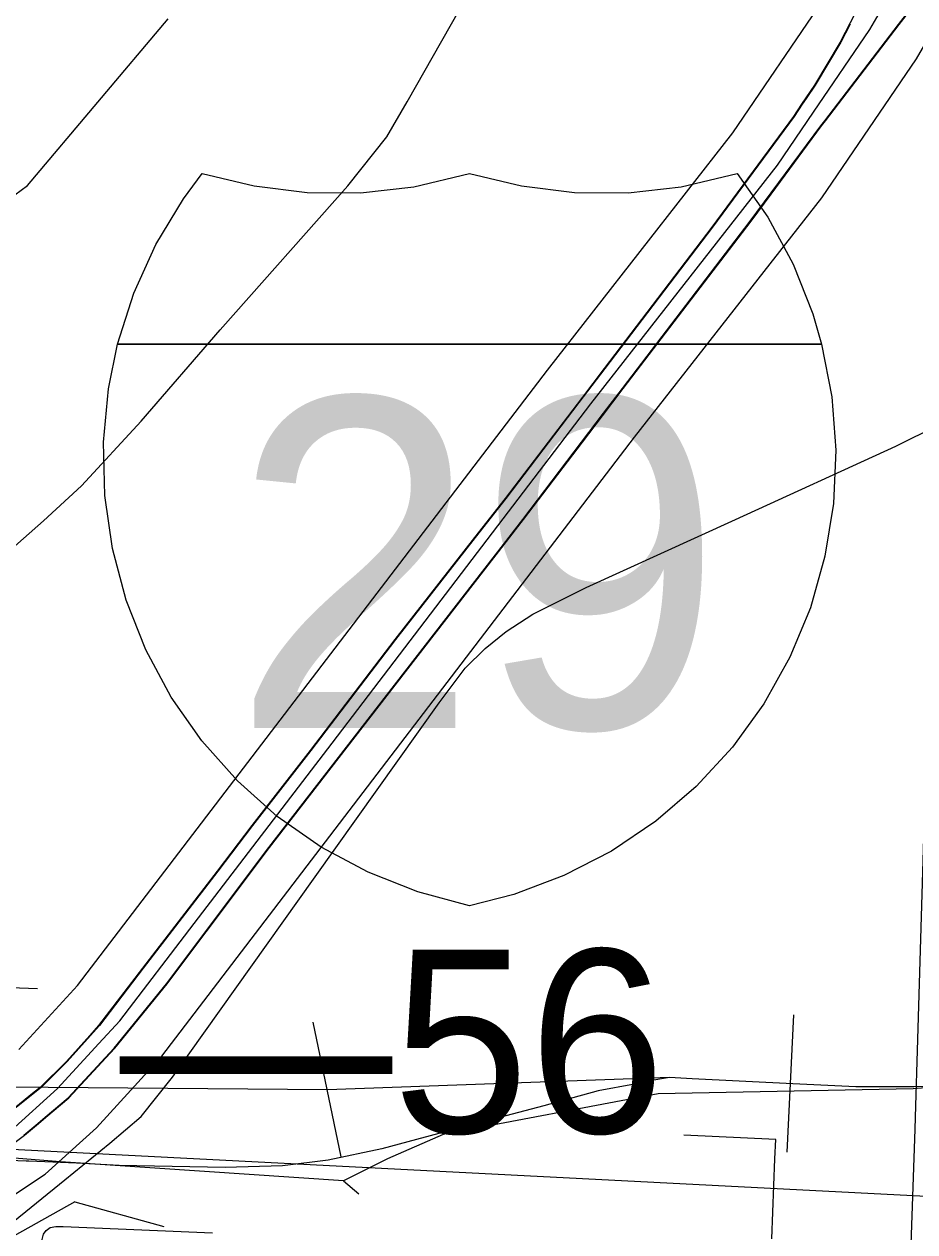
# Model space of a CAD drawing. Extents: x -132.8 to -73.3, y -60 to -26.
# Drawn here: x -123.684 to -123.198, y -48.29 to -47.631 of the extents above; entities that cross this region are included whole.
import ezdxf

# ---------------------------------------------------------------- set-up
doc = ezdxf.new("R2010")
doc.units = 0
for name, color, linetype in [('tdCoCityStreetMajor', 7, 'Continuous'), ('tdCoCityStreetMinor', 7, 'Continuous'), ('tdCoDivCarto', 7, 'Continuous'), ('tdCoHydroRiver', 7, 'Continuous'), ('tdCoInt', 7, 'Continuous'), ('tdCoIntCL', 7, 'Continuous'), ('tdCoIntRte', 7, 'Continuous'), ('tdCoPrimary', 7, 'Continuous'), ('tdCoRRCL', 7, 'Continuous'), ('tdCoSectLine', 7, 'Continuous'), ('tdCoShieldInt', 7, 'Continuous'), ('tdCoStrucDivPri', 7, 'Continuous'), ('tdStHwyIntRefPost1', 7, 'Continuous')]:
    doc.layers.add(name, color=color, linetype=linetype)

msp = doc.modelspace()

# ---------------------------------------------------------------- linework, layer by layer
at = {"layer": 'tdCoCityStreetMajor'}
for points in [[(-123.69173, -47.91835), (-123.67298, -47.90183), (-123.65227, -47.88259), (-123.61972, -47.84733), (-123.57656, -47.79751), (-123.50702, -47.71909), (-123.48581, -47.69221), (-123.47471, -47.67322), (-123.42243, -47.58124)], [(-123.69225, -48.2864), (-123.66141, -48.26132), (-123.63676, -48.24127), (-123.61974, -48.22672), (-123.60273, -48.20526), (-123.5248, -48.09602), (-123.45723, -48.00107), (-123.44293, -47.98208), (-123.43208, -47.97148), (-123.42073, -47.96211), (-123.40618, -47.95274), (-123.37708, -47.93819), (-123.29561, -47.90096), (-123.20816, -47.861), (-123.18498, -47.84965)], [(-123.18498, -47.84965), (-123.18574, -47.87029), (-123.18595, -47.87708), (-123.18796, -47.94132), (-123.1919, -48.03404), (-123.19201, -48.0376), (-123.19366, -48.09314), (-123.19655, -48.19066), (-123.19744, -48.22085), (-123.19782, -48.23354), (-123.19991, -48.29655), (-123.20103, -48.33021), (-123.20155, -48.35768), (-123.20226, -48.39433), (-123.2032, -48.42114), (-123.20473, -48.46437), (-123.20534, -48.48328), (-123.20733, -48.54518), (-123.20793, -48.56375), (-123.20933, -48.60775), (-123.20966, -48.618), (-123.21138, -48.65894), (-123.21182, -48.67044)]]:
    msp.add_lwpolyline(points, dxfattribs=at)
at = {"layer": 'tdCoCityStreetMinor'}
for points in [[(-123.93454, -48.14719), (-123.92641, -48.14654), (-123.91581, -48.14605), (-123.79522, -48.15246), (-123.67635, -48.1569)], [(-123.27569, -48.29348), (-123.27404, -48.2498), (-123.27361, -48.23916), (-123.32383, -48.23691)], [(-123.67577, -48.34511), (-123.67407, -48.29881), (-123.67382, -48.29381), (-123.67304, -48.29086), (-123.67154, -48.28886), (-123.67148, -48.28879), (-123.66932, -48.28732), (-123.66637, -48.28671), (-123.66231, -48.28662), (-123.58075, -48.29009)]]:
    msp.add_lwpolyline(points, dxfattribs=at)
at = {"layer": 'tdCoDivCarto'}
for p, q in [((-123.24253, -47.67832), (-123.20623, -47.63104)), ((-123.23298, -47.63081), (-123.23812, -47.64066)), ((-123.20623, -47.63104), (-123.20314, -47.62696)), ((-123.23812, -47.64066), (-123.25218, -47.66409)), ((-123.25218, -47.66409), (-123.25701, -47.67133)), ((-123.25915, -47.67454), (-123.26352, -47.6811)), ((-123.25701, -47.67133), (-123.25915, -47.67454)), ((-123.25701, -47.67133), (-123.25915, -47.67454)), ((-123.26352, -47.6811), (-123.30816, -47.74152)), ((-123.24864, -47.68628), (-123.24655, -47.68356)), ((-123.24655, -47.68356), (-123.24253, -47.67832)), ((-123.24655, -47.68356), (-123.24253, -47.67832)), ((-123.27616, -47.7235), (-123.24864, -47.68628)), ((-123.28711, -47.73831), (-123.27616, -47.7235)), ((-123.30816, -47.74152), (-123.36685, -47.81871)), ((-123.3569, -47.82956), (-123.28711, -47.73831)), ((-123.36685, -47.81871), (-123.38697, -47.84508)), ((-123.36819, -47.84444), (-123.3569, -47.82956)), ((-123.38697, -47.84508), (-123.42085, -47.88948)), ((-123.37911, -47.85883), (-123.3682, -47.84445)), ((-123.37911, -47.85883), (-123.3682, -47.84445)), ((-123.3682, -47.84445), (-123.36819, -47.84444)), ((-123.3682, -47.84445), (-123.36819, -47.84444)), ((-123.41116, -47.90108), (-123.37911, -47.85883)), ((-123.42085, -47.88948), (-123.43758, -47.91087)), ((-123.42174, -47.91471), (-123.41116, -47.90108)), ((-123.43758, -47.91087), (-123.48103, -47.96643)), ((-123.48563, -47.99701), (-123.42174, -47.91471)), ((-123.48103, -47.96643), (-123.52714, -48.02709)), ((-123.54975, -48.07987), (-123.48563, -47.99701)), ((-123.52714, -48.02709), (-123.55895, -48.06803)), ((-123.55895, -48.06803), (-123.57458, -48.08852)), ((-123.58427, -48.12599), (-123.54975, -48.07987)), ((-123.57458, -48.08852), (-123.57794, -48.09294)), ((-123.57794, -48.09294), (-123.61863, -48.14571)), ((-123.60548, -48.15434), (-123.58427, -48.12599)), ((-123.61863, -48.14571), (-123.64255, -48.17703)), ((-123.63409, -48.18936), (-123.60548, -48.15434)), ((-123.64255, -48.17703), (-123.64736, -48.18244)), ((-123.64736, -48.18244), (-123.66006, -48.19676)), ((-123.63668, -48.19215), (-123.63409, -48.18936)), ((-123.66006, -48.19676), (-123.67437, -48.21081)), ((-123.65924, -48.21649), (-123.63668, -48.19215)), ((-123.67437, -48.21081), (-123.68778, -48.22152)), ((-123.67167, -48.22701), (-123.65924, -48.21649)), ((-123.68341, -48.23695), (-123.67572, -48.23044)), ((-123.67572, -48.23044), (-123.67167, -48.22701)), ((-123.70241, -48.25109), (-123.68341, -48.23695))]:
    msp.add_line(p, q, dxfattribs=at)
for points in [[(-123.24655, -47.68356), (-123.20623, -47.63104), (-123.19817, -47.62037), (-123.17885, -47.59479), (-123.17567, -47.59051), (-123.16162, -47.57166), (-123.16085, -47.57062), (-123.14679, -47.54793), (-123.13619, -47.5287), (-123.12484, -47.50355), (-123.12166, -47.49281)], [(-123.23298, -47.63081), (-123.23812, -47.64066), (-123.25218, -47.66409), (-123.25701, -47.67133)], [(-123.23298, -47.63081), (-123.23812, -47.64066), (-123.25218, -47.66409), (-123.25701, -47.67133)], [(-123.23298, -47.63081), (-123.23812, -47.64066), (-123.25218, -47.66409), (-123.25701, -47.67133)], [(-123.24253, -47.67832), (-123.20623, -47.63104), (-123.20314, -47.62696)], [(-123.24253, -47.67832), (-123.20623, -47.63104), (-123.20314, -47.62696)], [(-123.25915, -47.67454), (-123.26352, -47.6811), (-123.30816, -47.74152), (-123.36685, -47.81871), (-123.38097, -47.83721)], [(-123.25915, -47.67454), (-123.26352, -47.6811), (-123.30816, -47.74152), (-123.36685, -47.81871), (-123.38097, -47.83721)], [(-123.25915, -47.67454), (-123.26352, -47.6811), (-123.30816, -47.74152), (-123.36685, -47.81871), (-123.38097, -47.83721)], [(-123.25701, -47.67133), (-123.25915, -47.67454)], [(-123.25701, -47.67133), (-123.25915, -47.67454)], [(-123.27616, -47.7235), (-123.24864, -47.68628), (-123.24655, -47.68356)], [(-123.27616, -47.7235), (-123.24864, -47.68628), (-123.24655, -47.68356)], [(-123.27616, -47.7235), (-123.24864, -47.68628), (-123.24655, -47.68356)], [(-123.24655, -47.68356), (-123.24253, -47.67832)], [(-123.36819, -47.84444), (-123.3569, -47.82956), (-123.28711, -47.73831), (-123.27616, -47.7235)], [(-123.36819, -47.84444), (-123.3569, -47.82956), (-123.28711, -47.73831), (-123.27616, -47.7235)], [(-123.36819, -47.84444), (-123.3569, -47.82956), (-123.28711, -47.73831), (-123.27616, -47.7235)], [(-123.38097, -47.83721), (-123.42085, -47.88948), (-123.43758, -47.91087)], [(-123.38097, -47.83721), (-123.42085, -47.88948), (-123.43758, -47.91087)], [(-123.38097, -47.83721), (-123.42085, -47.88948), (-123.43758, -47.91087)], [(-123.42174, -47.91471), (-123.41116, -47.90108), (-123.36819, -47.84444)], [(-123.42174, -47.91471), (-123.41116, -47.90108), (-123.36819, -47.84444)], [(-123.42174, -47.91471), (-123.41116, -47.90108), (-123.37911, -47.85883)], [(-123.43758, -47.91087), (-123.48103, -47.96643), (-123.52714, -48.02709), (-123.55895, -48.06803), (-123.57794, -48.09294), (-123.61863, -48.14571), (-123.64255, -48.17703), (-123.64736, -48.18244)], [(-123.43758, -47.91087), (-123.48103, -47.96643), (-123.52714, -48.02709), (-123.55895, -48.06803), (-123.57794, -48.09294), (-123.61863, -48.14571), (-123.64255, -48.17703), (-123.64736, -48.18244)], [(-123.43758, -47.91087), (-123.48103, -47.96643), (-123.52714, -48.02709), (-123.55895, -48.06803), (-123.57458, -48.08852)], [(-123.58427, -48.12599), (-123.54975, -48.07987), (-123.48563, -47.99701), (-123.42174, -47.91471)], [(-123.58427, -48.12599), (-123.54975, -48.07987), (-123.48563, -47.99701), (-123.42174, -47.91471)], [(-123.58427, -48.12599), (-123.54975, -48.07987), (-123.48563, -47.99701), (-123.42174, -47.91471)], [(-123.57458, -48.08852), (-123.57794, -48.09294), (-123.61863, -48.14571), (-123.64255, -48.17703), (-123.64736, -48.18244)], [(-123.63668, -48.19215), (-123.63409, -48.18936), (-123.60548, -48.15434), (-123.58427, -48.12599)], [(-123.63668, -48.19215), (-123.63409, -48.18936), (-123.60548, -48.15434), (-123.58427, -48.12599)], [(-123.63668, -48.19215), (-123.63409, -48.18936), (-123.60548, -48.15434), (-123.58427, -48.12599)], [(-123.64736, -48.18244), (-123.66006, -48.19676), (-123.67437, -48.21081), (-123.68778, -48.22152), (-123.69508, -48.22734), (-123.69751, -48.22895)], [(-123.64736, -48.18244), (-123.66006, -48.19676), (-123.67437, -48.21081), (-123.68778, -48.22152), (-123.69508, -48.22734), (-123.69751, -48.22895)], [(-123.64736, -48.18244), (-123.66006, -48.19676), (-123.67437, -48.21081), (-123.68778, -48.22152), (-123.69508, -48.22734), (-123.69751, -48.22895)], [(-123.67572, -48.23044), (-123.67167, -48.22701), (-123.65924, -48.21649), (-123.63668, -48.19215)], [(-123.67572, -48.23044), (-123.67167, -48.22701), (-123.65924, -48.21649), (-123.63668, -48.19215)], [(-123.67572, -48.23044), (-123.67167, -48.22701), (-123.65924, -48.21649), (-123.63668, -48.19215)], [(-123.70557, -48.25307), (-123.70363, -48.252), (-123.70241, -48.25109), (-123.68341, -48.23695), (-123.67572, -48.23044)], [(-123.70557, -48.25307), (-123.70363, -48.252), (-123.70241, -48.25109), (-123.68341, -48.23695), (-123.67572, -48.23044)], [(-123.70557, -48.25307), (-123.70363, -48.252), (-123.70241, -48.25109), (-123.68341, -48.23695), (-123.67572, -48.23044)]]:
    msp.add_lwpolyline(points, dxfattribs=at)
at = {"layer": 'tdCoHydroRiver'}
msp.add_lwpolyline([(-125.44519, -48.45419), (-125.39341, -48.46513), (-125.33141, -48.44955), (-125.28562, -48.44927), (-125.21412, -48.43239), (-124.72986, -48.27739), (-124.64182, -48.23415), (-124.58406, -48.20109), (-124.15078, -48.00677), (-124.05949, -47.96047), (-123.88918, -47.85488), (-123.79938, -47.80538), (-123.6817, -47.71881), (-123.60493, -47.62791)], dxfattribs=at)
at = {"layer": 'tdCoInt'}
for points in [[(-123.6938, -48.27242), (-123.67218, -48.25818), (-123.64412, -48.2328), (-123.60839, -48.19373), (-123.35067, -47.85618), (-123.24849, -47.72549), (-123.19689, -47.64969), (-123.15587, -47.57914)], [(-123.68648, -48.19021), (-123.65443, -48.15517), (-123.39818, -47.81953), (-123.29698, -47.69009), (-123.24768, -47.61769)]]:
    msp.add_lwpolyline(points, dxfattribs=at)
at = {"layer": 'tdCoIntCL'}
msp.add_lwpolyline([(-123.77769, -48.27904), (-123.75378, -48.27063), (-123.7255, -48.25582), (-123.70942, -48.24678), (-123.6906, -48.23439), (-123.6653, -48.2115), (-123.64276, -48.18686), (-123.63141, -48.17445), (-123.59079, -48.1214), (-123.51553, -48.0231), (-123.37442, -47.83785), (-123.27274, -47.70779), (-123.25304, -47.67886), (-123.22229, -47.63369), (-123.18287, -47.56589)], dxfattribs=at)
at = {"layer": 'tdCoIntRte'}
for points in [[(-123.22748, -47.61953), (-123.2385, -47.64066), (-123.25255, -47.66409), (-123.25953, -47.67454), (-123.2639, -47.6811), (-123.30853, -47.74152), (-123.36723, -47.81871), (-123.37911, -47.83428), (-123.42123, -47.88948), (-123.43796, -47.91087), (-123.48141, -47.96643), (-123.52752, -48.02709), (-123.55933, -48.06803), (-123.57832, -48.09294), (-123.61901, -48.14571), (-123.64293, -48.17703), (-123.64774, -48.18244), (-123.66044, -48.19676), (-123.67475, -48.21081), (-123.679, -48.21421), (-123.68816, -48.22152)], [(-123.22748, -47.61953), (-123.2385, -47.64066), (-123.25255, -47.66409), (-123.25953, -47.67454), (-123.2639, -47.6811), (-123.30853, -47.74152), (-123.36723, -47.81871), (-123.37911, -47.83428), (-123.42123, -47.88948), (-123.43796, -47.91087), (-123.48141, -47.96643), (-123.52752, -48.02709), (-123.55933, -48.06803), (-123.57832, -48.09294), (-123.61901, -48.14571), (-123.64293, -48.17703), (-123.64774, -48.18244), (-123.66044, -48.19676), (-123.67475, -48.21081), (-123.679, -48.21421), (-123.68816, -48.22152)], [(-123.68379, -48.23695), (-123.6761, -48.23044), (-123.67204, -48.22701), (-123.65962, -48.21649), (-123.63705, -48.19215), (-123.63447, -48.18936), (-123.60586, -48.15434), (-123.58465, -48.12599), (-123.55013, -48.07987), (-123.48601, -47.99701), (-123.42212, -47.91471), (-123.41153, -47.90108), (-123.36754, -47.84308), (-123.35728, -47.82956), (-123.28749, -47.73831), (-123.24902, -47.68628), (-123.24693, -47.68356), (-123.2066, -47.63104), (-123.19855, -47.62037)], [(-123.68379, -48.23695), (-123.6761, -48.23044), (-123.67204, -48.22701), (-123.65962, -48.21649), (-123.63705, -48.19215), (-123.63447, -48.18936), (-123.60586, -48.15434), (-123.58465, -48.12599), (-123.55013, -48.07987), (-123.48601, -47.99701), (-123.42212, -47.91471), (-123.41153, -47.90108), (-123.36754, -47.84308), (-123.35728, -47.82956), (-123.28749, -47.73831), (-123.24902, -47.68628), (-123.24693, -47.68356), (-123.2066, -47.63104), (-123.19855, -47.62037)]]:
    msp.add_lwpolyline(points, dxfattribs=at)
at = {"layer": 'tdCoPrimary'}
for p, q in [((-123.25701, -47.67133), (-123.25915, -47.67454)), ((-123.25701, -47.67133), (-123.25915, -47.67454)), ((-123.24655, -47.68356), (-123.24253, -47.67832)), ((-123.24655, -47.68356), (-123.24253, -47.67832)), ((-123.37911, -47.85883), (-123.3682, -47.84445)), ((-123.37911, -47.85883), (-123.3682, -47.84445)), ((-123.3682, -47.84445), (-123.36819, -47.84444)), ((-123.3682, -47.84445), (-123.36819, -47.84444))]:
    msp.add_line(p, q, dxfattribs=at)
for points in [[(-123.70241, -48.25109), (-123.68341, -48.23695), (-123.67572, -48.23044), (-123.67167, -48.22701), (-123.65924, -48.21649), (-123.63668, -48.19215), (-123.63409, -48.18936), (-123.60548, -48.15434), (-123.58427, -48.12599), (-123.54975, -48.07987), (-123.48563, -47.99701), (-123.42174, -47.91471), (-123.41116, -47.90108), (-123.37911, -47.85883), (-123.3682, -47.84445), (-123.36819, -47.84444), (-123.3569, -47.82956), (-123.28711, -47.73831), (-123.27616, -47.7235), (-123.24864, -47.68628), (-123.24655, -47.68356), (-123.24253, -47.67832), (-123.20623, -47.63104), (-123.20314, -47.62696)], [(-123.23298, -47.63081), (-123.23812, -47.64066), (-123.25218, -47.66409), (-123.25701, -47.67133), (-123.25915, -47.67454), (-123.26352, -47.6811), (-123.30816, -47.74152), (-123.36685, -47.81871), (-123.38697, -47.84508), (-123.42085, -47.88948), (-123.43758, -47.91087), (-123.48103, -47.96643), (-123.52714, -48.02709), (-123.55895, -48.06803), (-123.57458, -48.08852), (-123.57794, -48.09294), (-123.61863, -48.14571), (-123.64255, -48.17703), (-123.64736, -48.18244), (-123.66006, -48.19676), (-123.67437, -48.21081), (-123.68778, -48.22152)], [(-123.23298, -47.63081), (-123.23812, -47.64066), (-123.25218, -47.66409), (-123.25701, -47.67133)], [(-123.23298, -47.63081), (-123.23812, -47.64066), (-123.25218, -47.66409), (-123.25701, -47.67133)], [(-123.24253, -47.67832), (-123.20623, -47.63104), (-123.20314, -47.62696)], [(-123.24253, -47.67832), (-123.20623, -47.63104), (-123.20314, -47.62696)], [(-123.25915, -47.67454), (-123.26352, -47.6811), (-123.30816, -47.74152), (-123.36685, -47.81871), (-123.38097, -47.83721)], [(-123.25915, -47.67454), (-123.26352, -47.6811), (-123.30816, -47.74152), (-123.36685, -47.81871), (-123.38097, -47.83721)], [(-123.27616, -47.7235), (-123.24864, -47.68628), (-123.24655, -47.68356)], [(-123.27616, -47.7235), (-123.24864, -47.68628), (-123.24655, -47.68356)], [(-123.36819, -47.84444), (-123.3569, -47.82956), (-123.28711, -47.73831), (-123.27616, -47.7235)], [(-123.36819, -47.84444), (-123.3569, -47.82956), (-123.28711, -47.73831), (-123.27616, -47.7235)], [(-123.38097, -47.83721), (-123.42085, -47.88948), (-123.43758, -47.91087)], [(-123.38097, -47.83721), (-123.42085, -47.88948), (-123.43758, -47.91087)], [(-123.42174, -47.91471), (-123.41116, -47.90108), (-123.37911, -47.85883)], [(-123.42174, -47.91471), (-123.41116, -47.90108), (-123.37911, -47.85883)], [(-123.43758, -47.91087), (-123.48103, -47.96643), (-123.52714, -48.02709), (-123.55895, -48.06803), (-123.57458, -48.08852)], [(-123.43758, -47.91087), (-123.48103, -47.96643), (-123.52714, -48.02709), (-123.55895, -48.06803), (-123.57458, -48.08852)], [(-123.58427, -48.12599), (-123.54975, -48.07987), (-123.48563, -47.99701), (-123.42174, -47.91471)], [(-123.58427, -48.12599), (-123.54975, -48.07987), (-123.48563, -47.99701), (-123.42174, -47.91471)], [(-123.57458, -48.08852), (-123.57794, -48.09294), (-123.61863, -48.14571), (-123.64255, -48.17703), (-123.64736, -48.18244)], [(-123.57458, -48.08852), (-123.57794, -48.09294), (-123.61863, -48.14571), (-123.64255, -48.17703), (-123.64736, -48.18244)], [(-123.63668, -48.19215), (-123.63409, -48.18936), (-123.60548, -48.15434), (-123.58427, -48.12599)], [(-123.63668, -48.19215), (-123.63409, -48.18936), (-123.60548, -48.15434), (-123.58427, -48.12599)], [(-123.64736, -48.18244), (-123.66006, -48.19676), (-123.67437, -48.21081), (-123.68778, -48.22152), (-123.69508, -48.22734), (-123.69751, -48.22895)], [(-123.64736, -48.18244), (-123.66006, -48.19676), (-123.67437, -48.21081), (-123.68778, -48.22152), (-123.69508, -48.22734), (-123.69751, -48.22895)], [(-123.67572, -48.23044), (-123.67167, -48.22701), (-123.65924, -48.21649), (-123.63668, -48.19215)], [(-123.67572, -48.23044), (-123.67167, -48.22701), (-123.65924, -48.21649), (-123.63668, -48.19215)], [(-123.70557, -48.25307), (-123.70363, -48.252), (-123.70241, -48.25109), (-123.68341, -48.23695), (-123.67572, -48.23044)], [(-123.70557, -48.25307), (-123.70363, -48.252), (-123.70241, -48.25109), (-123.68341, -48.23695), (-123.67572, -48.23044)]]:
    msp.add_lwpolyline(points, dxfattribs=at)
at = {"layer": 'tdCoRRCL'}
for p, q in [((-123.26393, -48.17126), (-123.26756, -48.24617)), ((-123.52618, -48.17531), (-123.51075, -48.24871)), ((-123.6638, -48.25146), (-123.75515, -48.24433)), ((-123.50939, -48.26182), (-123.6638, -48.25146))]:
    msp.add_line(p, q, dxfattribs=at)
for points in [[(-123.02482, -47.17174), (-122.96612, -47.70495), (-122.94586, -47.89637), (-122.93782, -48.01175), (-122.94064, -48.05901), (-122.94905, -48.0793), (-122.96586, -48.1183), (-123.03196, -48.17179), (-123.11164, -48.20125), (-123.1402, -48.20681), (-123.19872, -48.21159), (-123.33768, -48.21426), (-123.45506, -48.23642), (-123.4854, -48.24983), (-123.50939, -48.26182)], [(-123.19245, -48.21035), (-123.19822, -48.21054), (-123.22986, -48.21045), (-123.26427, -48.20878), (-123.31913, -48.20612), (-123.3316, -48.20546), (-123.51817, -48.21215), (-123.75778, -48.21019)], [(-123.19245, -48.21035), (-123.19822, -48.21054), (-123.22986, -48.21045), (-123.26427, -48.20878), (-123.31913, -48.20612), (-123.3316, -48.20546), (-123.34224, -48.20729), (-123.35072, -48.20912), (-123.3705, -48.21277), (-123.4001, -48.22092), (-123.44229, -48.232), (-123.44315, -48.23222), (-123.48854, -48.24436), (-123.5178, -48.25051), (-123.54274, -48.25367), (-123.57399, -48.2545), (-123.63168, -48.25334), (-123.65495, -48.25217), (-123.68099, -48.25107), (-123.68238, -48.25101), (-123.74955, -48.24835)], [(-123.50939, -48.26182), (-123.50104, -48.26886)]]:
    msp.add_lwpolyline(points, dxfattribs=at)
at = {"layer": 'tdCoSectLine'}
msp.add_lwpolyline([(-123.82475, -48.23752), (-122.82384, -48.28913)], dxfattribs=at)
at = {"layer": 'tdCoShieldInt'}
msp.add_line((-123.62942, -47.80542), (-123.25203, -47.80542), dxfattribs=at)
for points in [[(-123.4406, -48.11171), (-123.46878, -48.10422), (-123.4959, -48.09349), (-123.52158, -48.07968), (-123.54548, -48.06296), (-123.56727, -48.04357), (-123.58664, -48.02178), (-123.60334, -47.99787), (-123.61715, -47.97218), (-123.62786, -47.94505), (-123.63533, -47.91687), (-123.63947, -47.888), (-123.64021, -47.85884), (-123.63755, -47.8298), (-123.63262, -47.80542), (-123.62378, -47.77763), (-123.61177, -47.75106), (-123.59673, -47.72607), (-123.58653, -47.71221), (-123.55819, -47.71909), (-123.52924, -47.72261), (-123.50007, -47.72274), (-123.47109, -47.71947), (-123.4406, -47.71221), (-123.41226, -47.71909), (-123.38331, -47.72261), (-123.35415, -47.72274), (-123.32517, -47.71947), (-123.29467, -47.71221), (-123.27795, -47.7361), (-123.26413, -47.76178), (-123.2534, -47.7889), (-123.24857, -47.80542), (-123.24304, -47.83406), (-123.24088, -47.86314), (-123.24212, -47.89228), (-123.24676, -47.92107), (-123.25472, -47.94912), (-123.26589, -47.97606), (-123.28013, -48.00151), (-123.29724, -48.02513), (-123.31699, -48.04659), (-123.33911, -48.0656), (-123.36329, -48.0819), (-123.38921, -48.09527), (-123.41651, -48.10553)], [(-123.63262, -47.80542), (-123.62378, -47.77763), (-123.61177, -47.75106), (-123.59673, -47.72607), (-123.58653, -47.71221), (-123.55819, -47.71909), (-123.52924, -47.72261), (-123.50007, -47.72274), (-123.47109, -47.71947), (-123.4406, -47.71221), (-123.41226, -47.71909), (-123.38331, -47.72261), (-123.35415, -47.72274), (-123.32517, -47.71947), (-123.29467, -47.71221), (-123.27795, -47.7361), (-123.26413, -47.76178), (-123.2534, -47.7889), (-123.24857, -47.80542)], [(-123.4406, -48.11171), (-123.46878, -48.10422), (-123.4959, -48.09349), (-123.52158, -48.07968), (-123.54548, -48.06296), (-123.56727, -48.04357), (-123.58664, -48.02178), (-123.60334, -47.99787), (-123.61715, -47.97218), (-123.62786, -47.94505), (-123.63533, -47.91687), (-123.63947, -47.888), (-123.64021, -47.85884), (-123.63755, -47.8298), (-123.63262, -47.80542), (-123.24857, -47.80542), (-123.24304, -47.83406), (-123.24088, -47.86314), (-123.24212, -47.89228), (-123.24676, -47.92107), (-123.25472, -47.94912), (-123.26589, -47.97606), (-123.28013, -48.00151), (-123.29724, -48.02513), (-123.31699, -48.04659), (-123.33911, -48.0656), (-123.36329, -48.0819), (-123.38921, -48.09527), (-123.41651, -48.10553)]]:
    msp.add_lwpolyline(points, close=True, dxfattribs=at)
at = {"layer": 'tdCoStrucDivPri'}
for q in [(-123.7477, -48.32479), (-123.60733, -48.28676)]:
    msp.add_line((-123.65587, -48.27316), q, dxfattribs=at)

# ---------------------------------------------------------------- texts
at = {"layer": 'tdCoShieldInt'}
msp.add_text('29', height=0.18, dxfattribs=at).set_placement((-123.57008, -48.01473))
at = {"layer": 'tdStHwyIntRefPost1'}
msp.add_text('‒‒56', height=0.1, dxfattribs=at).set_placement((-123.6314, -48.2356))

doc.saveas('drawing.dxf')
